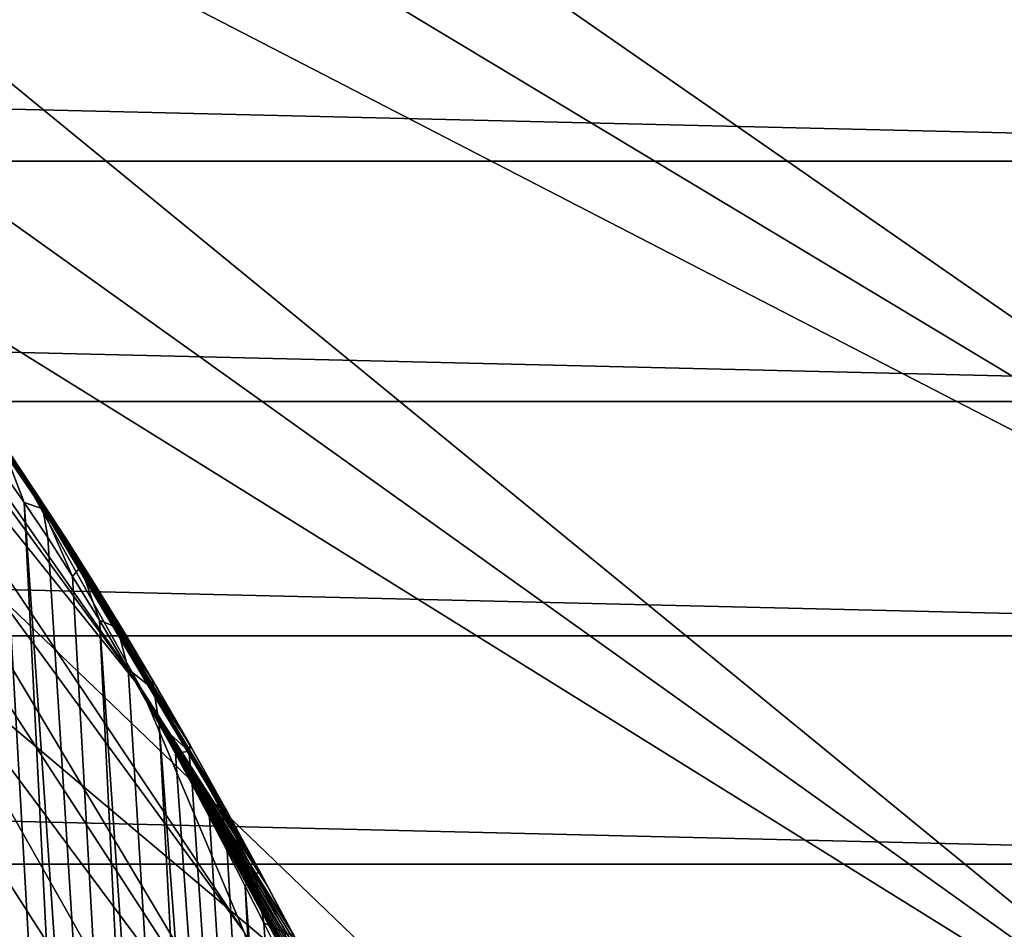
# Model space of a CAD drawing. Header units: metres. Extents: x -109 to 109, y -315 to 32.
# Tile 348 of 384: x 93.02 to 98.57, y -17.48 to -12.35. Entities that reach past the tile are written whole.
import ezdxf

# ---------------------------------------------------------------- set-up
doc = ezdxf.new("R2010")
doc.units = ezdxf.units.M
doc.layers.add('solid_K244242000C74_AAA', color=7, linetype='CONTINUOUS')

msp = doc.modelspace()

# ---------------------------------------------------------------- linework, layer by layer
at = {"layer": 'solid_K244242000C74_AAA'}
for points in [[(103.646935, -13.995176, -78.325066), (91.661263, -7.014377, -73.288864), (91.25927, -7.824909, -73.288864)], [(103.646935, -13.995176, -78.325066), (104.85434, -11.351322, -78.325066), (91.661263, -7.014377, -73.288864)], [(103.646935, -13.995176, -78.325066), (91.25927, -7.824909, -73.288864), (90.813995, -8.612486, -73.288864)], [(102.193687, -16.512283, -78.325066), (90.813995, -8.612486, -73.288864), (90.326729, -9.374799, -73.288864)], [(102.193687, -16.512283, -78.325066), (103.646935, -13.995176, -78.325066), (90.813995, -8.612486, -73.288864)], [(102.193687, -16.512283, -78.325066), (90.326729, -9.374799, -73.288864), (89.798912, -10.109612, -73.288864)], [(100.507744, -18.879858, -78.325066), (89.798912, -10.109612, -73.288864), (89.232086, -10.814772, -73.288864)], [(100.507744, -18.879858, -78.325066), (102.193687, -16.512283, -78.325066), (89.798912, -10.109612, -73.288864)], [(100.507744, -18.879858, -78.325066), (89.232086, -10.814772, -73.288864), (88.627914, -11.488209, -73.288864)], [(98.604385, -21.076456, -78.325066), (88.627914, -11.488209, -73.288864), (87.988174, -12.127951, -73.288864)], [(98.604385, -21.076456, -78.325066), (100.507744, -18.879858, -78.325066), (88.627914, -11.488209, -73.288864)], [(47.117771, -11.762788, -83.82), (105.882225, -11.762788, -83.82), (105.289085, -13.147866, -83.82)], [(47.117771, -11.762788, -83.82), (105.289085, -13.147866, -83.82), (47.710915, -13.147866, -83.82)], [(96.500847, -23.082178, -78.325066), (87.988174, -12.127951, -73.288864), (87.314735, -12.73212, -73.288864)], [(96.500847, -23.082178, -78.325066), (98.604385, -21.076456, -78.325066), (87.988174, -12.127951, -73.288864)], [(93.706413, -16.123974, 35.036995), (91.398743, -12.963213, 29.272635), (91.029282, -12.286864, 29.74622)], [(92.973717, -14.809742, 35.95723), (93.706413, -16.123974, 35.036995), (91.029282, -12.286864, 29.74622)], [(96.500847, -23.082178, -78.325066), (87.314735, -12.73212, -73.288864), (86.609573, -13.298944, -73.288864)], [(93.706413, -16.123974, 35.036995), (91.721329, -13.655467, 28.787914), (91.398743, -12.963213, 29.272635)], [(47.710915, -13.147866, -83.82), (105.289085, -13.147866, -83.82), (104.631042, -14.502484, -83.82)], [(47.710915, -13.147866, -83.82), (104.631042, -14.502484, -83.82), (48.368961, -14.502484, -83.82)], [(94.216187, -24.878862, -78.325066), (86.609573, -13.298944, -73.288864), (85.874756, -13.826761, -73.288864)], [(94.216187, -24.878862, -78.325066), (96.500847, -23.082178, -78.325066), (86.609573, -13.298944, -73.288864)], [(93.278496, -15.271645, 37.182846), (92.973717, -14.809742, 35.95723), (92.091827, -13.558511, 36.833351)], [(93.121689, -15.031337, 37.283321), (93.278496, -15.271645, 37.182846), (92.091827, -13.558511, 36.833351)], [(92.970436, -14.807808, 37.40609), (93.121689, -15.031337, 37.283321), (92.091827, -13.558511, 36.833351)], [(94.283287, -17.489307, 34.080978), (91.996025, -14.361449, 28.293579), (91.721329, -13.655467, 28.787914)], [(93.706413, -16.123974, 35.036995), (94.283287, -17.489307, 34.080978), (91.721329, -13.655467, 28.787914)], [(94.216187, -24.878862, -78.325066), (85.874756, -13.826761, -73.288864), (85.112442, -14.314021, -73.288864)], [(93.325127, -33.22559, 67.405785), (92.117516, -14.036415, 39.695213), (92.058304, -14.001387, 39.905472)], [(93.01638, -32.620876, 67.739128), (93.325127, -33.22559, 67.405785), (92.058304, -14.001387, 39.905472)], [(93.325127, -33.22559, 67.405785), (92.177856, -14.077611, 39.497437), (92.117516, -14.036415, 39.695213)], [(93.325127, -33.22559, 67.405785), (92.239044, -14.124324, 39.312096), (92.177856, -14.077611, 39.497437)], [(93.325127, -33.22559, 67.405785), (92.300804, -14.175973, 39.139107), (92.239044, -14.124324, 39.312096)], [(93.660774, -33.801617, 67.056396), (92.42556, -14.293496, 38.829895), (92.300804, -14.175973, 39.139107)], [(93.325127, -33.22559, 67.405785), (93.660774, -33.801617, 67.056396), (92.300804, -14.175973, 39.139107)], [(91.771072, -26.450243, -78.325066), (94.216187, -24.878862, -78.325066), (85.112442, -14.314021, -73.288864)], [(93.660774, -33.801617, 67.056396), (92.549782, -14.425728, 38.569031), (92.42556, -14.293496, 38.829895)], [(94.699112, -18.893377, 33.097839), (92.221962, -15.078937, 27.791189), (91.996025, -14.361449, 28.293579)], [(94.283287, -17.489307, 34.080978), (94.699112, -18.893377, 33.097839), (91.996025, -14.361449, 28.293579)], [(93.660774, -33.801617, 67.056396), (92.673019, -14.569743, 38.350471), (92.549782, -14.425728, 38.569031)], [(48.368961, -14.502484, -83.82), (104.631042, -14.502484, -83.82), (103.909103, -15.824654, -83.82)], [(48.368961, -14.502484, -83.82), (103.909103, -15.824654, -83.82), (49.090897, -15.824654, -83.82)], [(94.02282, -34.348446, 66.691376), (92.795914, -14.724871, 38.168354), (92.673019, -14.569743, 38.350471)], [(93.660774, -33.801617, 67.056396), (94.02282, -34.348446, 66.691376), (92.673019, -14.569743, 38.350471)], [(94.02282, -34.348446, 66.691376), (92.919746, -14.891671, 38.01746), (92.795914, -14.724871, 38.168354)], [(92.943077, -14.802299, 37.691406), (92.919746, -14.891671, 38.01746), (93.046471, -15.072104, 37.893501)], [(92.943077, -14.802299, 37.691406), (93.151169, -15.107286, 37.518429), (92.970436, -14.807808, 37.40609)], [(92.943077, -14.802299, 37.691406), (93.046471, -15.072104, 37.893501), (93.151169, -15.107286, 37.518429)], [(93.151169, -15.107286, 37.518429), (93.121689, -15.031337, 37.283321), (92.970436, -14.807808, 37.40609)], [(94.416115, -17.23444, 37.131599), (93.706413, -16.123974, 35.036995), (92.973717, -14.809742, 35.95723)], [(94.304962, -17.027664, 37.09013), (94.416115, -17.23444, 37.131599), (92.973717, -14.809742, 35.95723)], [(94.197014, -16.829685, 37.058895), (94.304962, -17.027664, 37.09013), (92.973717, -14.809742, 35.95723)], [(93.990509, -16.459085, 37.024185), (94.197014, -16.829685, 37.058895), (92.973717, -14.809742, 35.95723)], [(93.796722, -16.121454, 37.022926), (93.990509, -16.459085, 37.024185), (92.973717, -14.809742, 35.95723)], [(93.766403, -16.069559, 37.025551), (93.796722, -16.121454, 37.022926), (92.973717, -14.809742, 35.95723)], [(93.614243, -15.813054, 37.050636), (93.766403, -16.069559, 37.025551), (92.973717, -14.809742, 35.95723)], [(93.442001, -15.53091, 37.104923), (93.614243, -15.813054, 37.050636), (92.973717, -14.809742, 35.95723)], [(93.278496, -15.271645, 37.182846), (93.442001, -15.53091, 37.104923), (92.973717, -14.809742, 35.95723)], [(94.02282, -34.348446, 66.691376), (93.046471, -15.072104, 37.893501), (92.919746, -14.891671, 38.01746)], [(93.362747, -15.435717, 37.405827), (93.278496, -15.271645, 37.182846), (93.121689, -15.031337, 37.283321)], [(93.151169, -15.107286, 37.518429), (93.362747, -15.435717, 37.405827), (93.121689, -15.031337, 37.283321)], [(94.699112, -18.893377, 33.097839), (92.398438, -15.805674, 27.282324), (92.221962, -15.078937, 27.791189)], [(94.411041, -34.86599, 66.31105), (93.178825, -15.270005, 37.793755), (93.046471, -15.072104, 37.893501)], [(93.151169, -15.107286, 37.518429), (93.046471, -15.072104, 37.893501), (93.178825, -15.270005, 37.793755)], [(94.02282, -34.348446, 66.691376), (94.411041, -34.86599, 66.31105), (93.046471, -15.072104, 37.893501)], [(93.151169, -15.107286, 37.518429), (93.178825, -15.270005, 37.793755), (93.31913, -15.489713, 37.7188)], [(93.151169, -15.107286, 37.518429), (93.31913, -15.489713, 37.7188), (93.362747, -15.435717, 37.405827)], [(94.411041, -34.86599, 66.31105), (93.31913, -15.489713, 37.7188), (93.178825, -15.270005, 37.793755)], [(93.362747, -15.435717, 37.405827), (93.442001, -15.53091, 37.104923), (93.278496, -15.271645, 37.182846)], [(93.362747, -15.435717, 37.405827), (93.31913, -15.489713, 37.7188), (93.469559, -15.735592, 37.670464)], [(93.362747, -15.435717, 37.405827), (93.572571, -15.777925, 37.350426), (93.442001, -15.53091, 37.104923)], [(93.362747, -15.435717, 37.405827), (93.469559, -15.735592, 37.670464), (93.572571, -15.777925, 37.350426)], [(94.411041, -34.86599, 66.31105), (93.469559, -15.735592, 37.670464), (93.31913, -15.489713, 37.7188)], [(93.572571, -15.777925, 37.350426), (93.614243, -15.813054, 37.050636), (93.442001, -15.53091, 37.104923)], [(94.825348, -35.35392, 65.915398), (93.632057, -16.011841, 37.651733), (93.469559, -15.735592, 37.670464)], [(93.572571, -15.777925, 37.350426), (93.469559, -15.735592, 37.670464), (93.632057, -16.011841, 37.651733)], [(94.411041, -34.86599, 66.31105), (94.825348, -35.35392, 65.915398), (93.469559, -15.735592, 37.670464)], [(94.950119, -20.323469, 32.096478), (92.524887, -16.539371, 26.768581), (92.398438, -15.805674, 27.282324)], [(94.699112, -18.893377, 33.097839), (94.950119, -20.323469, 32.096478), (92.398438, -15.805674, 27.282324)], [(93.572571, -15.777925, 37.350426), (93.776848, -16.125597, 37.345188), (93.614243, -15.813054, 37.050636)], [(93.572571, -15.777925, 37.350426), (93.632057, -16.011841, 37.651733), (93.776848, -16.125597, 37.345188)], [(49.090897, -15.824654, -83.82), (103.909103, -15.824654, -83.82), (103.125038, -17.110952, -83.82)], [(49.090897, -15.824654, -83.82), (103.125038, -17.110952, -83.82), (49.874958, -17.110952, -83.82)], [(93.776848, -16.125597, 37.345188), (93.766403, -16.069559, 37.025551), (93.614243, -15.813054, 37.050636)], [(94.825348, -35.35392, 65.915398), (93.806908, -16.320959, 37.66803), (93.632057, -16.011841, 37.651733)], [(93.776848, -16.125597, 37.345188), (93.632057, -16.011841, 37.651733), (93.806908, -16.320959, 37.66803)], [(93.980843, -16.440628, 37.058228), (93.796722, -16.121454, 37.022926), (93.766403, -16.069559, 37.025551)], [(93.776848, -16.125597, 37.345188), (93.980843, -16.440628, 37.058228), (93.766403, -16.069559, 37.025551)], [(95.690529, -19.803213, 38.19453), (94.283287, -17.489307, 34.080978), (93.706413, -16.123974, 35.036995)], [(95.550339, -19.503599, 38.028225), (95.690529, -19.803213, 38.19453), (93.706413, -16.123974, 35.036995)], [(95.412872, -19.21385, 37.87619), (95.550339, -19.503599, 38.028225), (93.706413, -16.123974, 35.036995)], [(95.401947, -19.19101, 37.864559), (95.412872, -19.21385, 37.87619), (93.706413, -16.123974, 35.036995)], [(95.27816, -18.933794, 37.738159), (95.401947, -19.19101, 37.864559), (93.706413, -16.123974, 35.036995)], [(95.146324, -18.663342, 37.614399), (95.27816, -18.933794, 37.738159), (93.706413, -16.123974, 35.036995)], [(95.017296, -18.402321, 37.50341), (95.146324, -18.663342, 37.614399), (93.706413, -16.123974, 35.036995)], [(94.891129, -18.150564, 37.405132), (95.017296, -18.402321, 37.50341), (93.706413, -16.123974, 35.036995)], [(94.767906, -17.907988, 37.319664), (94.891129, -18.150564, 37.405132), (93.706413, -16.123974, 35.036995)], [(94.647621, -17.674526, 37.245514), (94.767906, -17.907988, 37.319664), (93.706413, -16.123974, 35.036995)], [(94.530334, -17.450047, 37.182877), (94.647621, -17.674526, 37.245514), (93.706413, -16.123974, 35.036995)], [(94.416115, -17.23444, 37.131599), (94.530334, -17.450047, 37.182877), (93.706413, -16.123974, 35.036995)], [(93.776848, -16.125597, 37.345188), (93.806908, -16.320959, 37.66803), (93.973976, -16.473917, 37.382202)], [(93.776848, -16.125597, 37.345188), (93.973976, -16.473917, 37.382202), (93.980843, -16.440628, 37.058228)], [(93.980843, -16.440628, 37.058228), (93.990509, -16.459085, 37.024185), (93.796722, -16.121454, 37.022926)], [(95.265419, -35.811623, 65.504822), (93.898552, -16.487659, 37.690746), (93.806908, -16.320959, 37.66803)], [(93.973976, -16.473917, 37.382202), (93.806908, -16.320959, 37.66803), (93.898552, -16.487659, 37.690746)], [(94.825348, -35.35392, 65.915398), (95.265419, -35.811623, 65.504822), (93.806908, -16.320959, 37.66803)], [(93.973976, -16.473917, 37.382202), (93.898552, -16.487659, 37.690746), (93.993019, -16.662415, 37.723373)], [(93.973976, -16.473917, 37.382202), (94.184189, -16.803665, 37.128021), (93.980843, -16.440628, 37.058228)], [(93.973976, -16.473917, 37.382202), (93.993019, -16.662415, 37.723373), (94.163322, -16.819632, 37.453663)], [(93.973976, -16.473917, 37.382202), (94.163322, -16.819632, 37.453663), (94.184189, -16.803665, 37.128021)], [(94.184189, -16.803665, 37.128021), (93.990509, -16.459085, 37.024185), (93.980843, -16.440628, 37.058228)], [(94.184189, -16.803665, 37.128021), (94.197014, -16.829685, 37.058895), (93.990509, -16.459085, 37.024185)], [(95.265419, -35.811623, 65.504822), (93.993019, -16.662415, 37.723373), (93.898552, -16.487659, 37.690746)], [(94.950119, -20.323469, 32.096478), (92.600914, -17.277723, 26.251581), (92.524887, -16.539371, 26.768581)], [(95.265419, -35.811623, 65.504822), (94.090126, -16.8452, 37.766541), (93.993019, -16.662415, 37.723373)], [(94.163322, -16.819632, 37.453663), (93.993019, -16.662415, 37.723373), (94.090126, -16.8452, 37.766541)], [(94.163322, -16.819632, 37.453663), (94.377922, -17.159515, 37.227581), (94.184189, -16.803665, 37.128021)], [(94.377922, -17.159515, 37.227581), (94.197014, -16.829685, 37.058895), (94.184189, -16.803665, 37.128021)], [(94.163322, -16.819632, 37.453663), (94.090126, -16.8452, 37.766541), (94.189651, -17.035988, 37.820904)], [(95.265419, -35.811623, 65.504822), (94.189651, -17.035988, 37.820904), (94.090126, -16.8452, 37.766541)], [(94.163322, -16.819632, 37.453663), (94.189651, -17.035988, 37.820904), (94.345078, -17.161423, 37.553585)], [(94.163322, -16.819632, 37.453663), (94.345078, -17.161423, 37.553585), (94.377922, -17.159515, 37.227581)], [(94.377922, -17.159515, 37.227581), (94.304962, -17.027664, 37.09013), (94.197014, -16.829685, 37.058895)], [(94.377922, -17.159515, 37.227581), (94.416115, -17.23444, 37.131599), (94.304962, -17.027664, 37.09013)], [(95.265419, -35.811623, 65.504822), (94.291725, -17.234751, 37.886242), (94.189651, -17.035988, 37.820904)], [(94.345078, -17.161423, 37.553585), (94.189651, -17.035988, 37.820904), (94.291725, -17.234751, 37.886242)], [(49.874958, -17.110952, -83.82), (103.125038, -17.110952, -83.82), (102.28093, -18.358145, -83.82)], [(49.874958, -17.110952, -83.82), (102.28093, -18.358145, -83.82), (50.71907, -18.358145, -83.82)], [(94.345078, -17.161423, 37.553585), (94.291725, -17.234751, 37.886242), (94.396126, -17.441568, 37.963337)], [(94.345078, -17.161423, 37.553585), (94.562897, -17.50811, 37.351135), (94.377922, -17.159515, 37.227581)], [(94.345078, -17.161423, 37.553585), (94.396126, -17.441568, 37.963337), (94.519707, -17.498604, 37.676716)], [(94.345078, -17.161423, 37.553585), (94.519707, -17.498604, 37.676716), (94.562897, -17.50811, 37.351135)], [(94.562897, -17.50811, 37.351135), (94.416115, -17.23444, 37.131599), (94.377922, -17.159515, 37.227581)], [(95.731522, -36.238693, 65.078896), (94.396126, -17.441568, 37.963337), (94.291725, -17.234751, 37.886242)], [(95.265419, -35.811623, 65.504822), (95.731522, -36.238693, 65.078896), (94.291725, -17.234751, 37.886242)], [(94.562897, -17.50811, 37.351135), (94.530334, -17.450047, 37.182877), (94.416115, -17.23444, 37.131599)], [(95.034042, -21.766628, 31.085966), (92.626282, -18.018406, 25.73295), (92.600914, -17.277723, 26.251581)], [(94.950119, -20.323469, 32.096478), (95.034042, -21.766628, 31.085966), (92.600914, -17.277723, 26.251581)], [(95.731522, -36.238693, 65.078896), (94.502861, -17.656355, 38.052158), (94.396126, -17.441568, 37.963337)], [(94.519707, -17.498604, 37.676716), (94.396126, -17.441568, 37.963337), (94.502861, -17.656355, 38.052158)], [(94.562897, -17.50811, 37.351135), (94.647621, -17.674526, 37.245514), (94.530334, -17.450047, 37.182877)]]:
    msp.add_3dface(points, dxfattribs=at)

doc.saveas('drawing.dxf')
